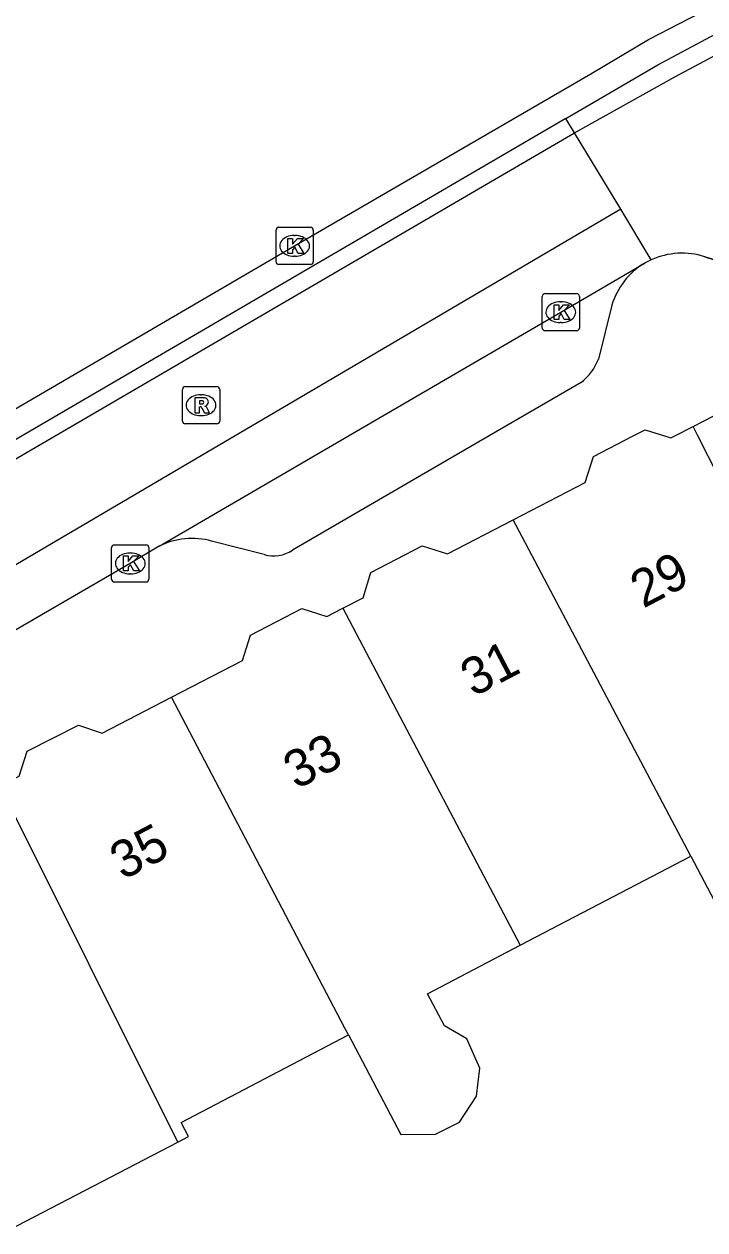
# Model space of a CAD drawing. Extents: x 159265 to 160143, y 383413 to 384319.
# Drawn here: x 159372.85 to 159391.15, y 384228.65 to 384261.07 of the extents above; entities that cross this region are included whole.
import ezdxf

# ---------------------------------------------------------------- set-up
doc = ezdxf.new("R2010")
doc.units = 0
for name, color, linetype in [('IMGEO_Berm_open', 7, 'Continuous'), ('IMGEO_Kolk', 7, 'Continuous'), ('IMGEO_Pand', 7, 'Continuous'), ('IMGEO_Pand_nummerreeks', 7, 'Continuous'), ('IMGEO_Rijbaan_lokaal_gesloten', 7, 'Continuous'), ('IMGEO_Rijbaan_lokaal_open', 7, 'Continuous'), ('IMGEO_Rijbaan_regionaal_gesloten', 7, 'Continuous'), ('IMGEO_Rioolput', 7, 'Continuous'), ('IMGEO_Voetpad_open', 7, 'Continuous')]:
    doc.layers.add(name, color=color, linetype=linetype)

msp = doc.modelspace()

# ---------------------------------------------------------------- linework, layer by layer
at = {"layer": 'IMGEO_Berm_open'}
for points in [[(159387.412, 384258.533), (159389.884, 384259.976), (159423.689, 384278.056), (159423.819, 384278.126), (159423.629, 384278.478)], [(159387.412, 384258.533), (159372.799, 384250), (159361.148, 384243.2), (159355.233, 384239.748), (159348.347, 384235.672), (159346.698, 384234.564), (159345.104, 384233.347), (159343.599, 384232.135)], [(159387.644, 384258.15), (159387.412, 384258.533)]]:
    msp.add_lwpolyline(points, dxfattribs=at)
at = {"layer": 'IMGEO_Kolk'}
for p, q in [((159379.622, 384254.681), (159379.622, 384255.533)), ((159379.697, 384255.607), (159380.549, 384255.607)), ((159380.623, 384255.533), (159380.623, 384254.681)), ((159380.11, 384255.387), (159380.135, 384255.387)), ((159380.549, 384254.607), (159379.697, 384254.607)), ((159380.133, 384254.827), (159380.108, 384254.827)), ((159386.775, 384252.899), (159386.775, 384253.751)), ((159386.85, 384253.825), (159387.702, 384253.825)), ((159387.263, 384253.605), (159387.288, 384253.605)), ((159387.776, 384253.751), (159387.776, 384252.899)), ((159387.286, 384253.045), (159387.261, 384253.045)), ((159387.702, 384252.825), (159386.85, 384252.825)), ((159375.204, 384246.143), (159375.204, 384246.995)), ((159375.279, 384247.069), (159376.131, 384247.069)), ((159375.692, 384246.849), (159375.717, 384246.849)), ((159376.205, 384246.995), (159376.205, 384246.143)), ((159375.715, 384246.289), (159375.69, 384246.289)), ((159376.131, 384246.069), (159375.279, 384246.069))]:
    msp.add_line(p, q, dxfattribs=at)
for points in [[(159379.622, 384254.681), (159379.622, 384255.533)], [(159379.697, 384255.607), (159380.549, 384255.607)], [(159380.623, 384255.533), (159380.623, 384254.681)], [(159379.943, 384255.307), (159380.066, 384255.307), (159380.066, 384255.156), (159380.196, 384255.307), (159380.36, 384255.307), (159380.214, 384255.156), (159380.367, 384254.907), (159380.215, 384254.907), (159380.13, 384255.071), (159380.066, 384255.004), (159380.066, 384254.907), (159379.943, 384254.907), (159379.943, 384255.307)], [(159380.549, 384254.607), (159379.697, 384254.607)], [(159386.775, 384252.899), (159386.775, 384253.751)], [(159386.85, 384253.825), (159387.702, 384253.825)], [(159387.776, 384253.751), (159387.776, 384252.899)], [(159387.096, 384253.525), (159387.219, 384253.525), (159387.219, 384253.374), (159387.349, 384253.525), (159387.513, 384253.525), (159387.367, 384253.374), (159387.52, 384253.125), (159387.368, 384253.125), (159387.283, 384253.289), (159387.219, 384253.222), (159387.219, 384253.125), (159387.096, 384253.125), (159387.096, 384253.525)], [(159387.702, 384252.825), (159386.85, 384252.825)], [(159375.204, 384246.143), (159375.204, 384246.995)], [(159375.279, 384247.069), (159376.131, 384247.069)], [(159375.525, 384246.769), (159375.648, 384246.769), (159375.648, 384246.618), (159375.778, 384246.769), (159375.942, 384246.769), (159375.796, 384246.618), (159375.949, 384246.369), (159375.797, 384246.369), (159375.712, 384246.533), (159375.648, 384246.466), (159375.648, 384246.369), (159375.525, 384246.369), (159375.525, 384246.769)], [(159376.205, 384246.995), (159376.205, 384246.143)], [(159376.131, 384246.069), (159375.279, 384246.069)]]:
    msp.add_lwpolyline(points, dxfattribs=at)
for centre, start, end in [((159379.699, 384255.531), 91.552, 178.448), ((159379.699, 384255.531), 91.552, 178.448), ((159380.547, 384255.531), 1.552, 88.448), ((159380.547, 384255.531), 1.552, 88.448), ((159379.699, 384254.683), 181.552, 268.448), ((159379.699, 384254.683), 181.552, 268.448), ((159380.547, 384254.683), 271.552, 358.448), ((159380.547, 384254.683), 271.552, 358.448), ((159386.852, 384253.749), 91.552, 178.448), ((159386.852, 384253.749), 91.552, 178.448), ((159387.7, 384253.749), 1.552, 88.448), ((159387.7, 384253.749), 1.552, 88.448), ((159386.852, 384252.901), 181.552, 268.448), ((159386.852, 384252.901), 181.552, 268.448), ((159387.7, 384252.901), 271.552, 358.448), ((159387.7, 384252.901), 271.552, 358.448), ((159375.281, 384246.993), 91.552, 178.448), ((159375.281, 384246.993), 91.552, 178.448), ((159376.129, 384246.993), 1.552, 88.448), ((159376.129, 384246.993), 1.552, 88.448), ((159375.281, 384246.145), 181.552, 268.448), ((159375.281, 384246.145), 181.552, 268.448), ((159376.129, 384246.145), 271.552, 358.448), ((159376.129, 384246.145), 271.552, 358.448)]:
    msp.add_arc(centre, 0.0765, start, end, dxfattribs=at)
for centre, major_axis, ratio, start_param, end_param in [((159380.109, 384255.107), (-0.387, 0.002), 0.722429, 4.712389, 7.853982), ((159380.134, 384255.107), (-0.39, 0.002), 0.717154, 1.570796, 4.712389), ((159387.262, 384253.325), (-0.387, 0.002), 0.722429, 4.712389, 7.853982), ((159387.287, 384253.325), (-0.39, 0.002), 0.717154, 1.570796, 4.712389), ((159375.691, 384246.569), (-0.387, 0.002), 0.722429, 4.712389, 7.853982), ((159375.716, 384246.569), (-0.39, 0.002), 0.717154, 1.570796, 4.712389)]:
    msp.add_ellipse(centre, major_axis=major_axis, ratio=ratio, start_param=start_param, end_param=end_param, dxfattribs=at)
at = {"layer": 'IMGEO_Pand'}
for points in [[(159385.995, 384247.742), (159387.934, 384248.749), (159388.151, 384249.44), (159389.225, 384250), (159389.54, 384250.164), (159390.061, 384250), (159390.236, 384249.945), (159390.342, 384250), (159390.833, 384250.255)], [(159390.768, 384238.692), (159393.102, 384234.267), (159397.827, 384236.735), (159395.511, 384241.169), (159393.22, 384245.555), (159390.963, 384250), (159390.833, 384250.255)], [(159381.422, 384245.366), (159381.96, 384245.646), (159382.173, 384246.323), (159383.549, 384247.041), (159384.232, 384246.826), (159385.995, 384247.742)], [(159390.768, 384238.692), (159385.995, 384247.742)], [(159376.81, 384242.971), (159378.719, 384243.962), (159378.934, 384244.639), (159380.317, 384245.355), (159380.988, 384245.141), (159381.422, 384245.366)], [(159381.422, 384245.366), (159386.188, 384236.3)], [(159372.206, 384240.58), (159372.717, 384240.845), (159372.938, 384241.52), (159374.311, 384242.216), (159374.952, 384242.006), (159376.81, 384242.971)], [(159381.571, 384233.888), (159381.476, 384234.067), (159376.81, 384242.971)], [(159376.986, 384231.009), (159372.206, 384240.58)], [(159386.188, 384236.3), (159390.768, 384238.692)], [(159381.571, 384233.888), (159382.976, 384231.207), (159383.906, 384231.223), (159384.556, 384231.544), (159385.013, 384232.245), (159385.104, 384232.992), (159384.751, 384233.784), (159384.146, 384234.13), (159383.692, 384234.996), (159386.188, 384236.3)], [(159376.986, 384231.009), (159377.27, 384231.157), (159377.071, 384231.538), (159381.571, 384233.888)], [(159372.447, 384228.646), (159376.986, 384231.009)]]:
    msp.add_lwpolyline(points, dxfattribs=at)
at = {"layer": 'IMGEO_Rijbaan_lokaal_gesloten'}
for points in [[(159388.891, 384256.097), (159378.525, 384250), (159356.35, 384236.957), (159355.532, 384236.498)], [(159389.708, 384254.733), (159388.891, 384256.097)], [(159376.484, 384247.03), (159381.574, 384250), (159387.275, 384253.326), (159389.54, 384254.653)], [(159389.708, 384254.733), (159389.54, 384254.653)], [(159376.484, 384247.03), (159375.704, 384246.57), (159363.218, 384239.311), (159356.982, 384235.617), (159356.129, 384235.132)]]:
    msp.add_lwpolyline(points, dxfattribs=at)
at = {"layer": 'IMGEO_Rijbaan_lokaal_open'}
for points in [[(159475.396, 384299.461), (159462.736, 384292.692), (159450.164, 384285.967), (159418.184, 384268.831), (159401.228, 384259.783), (159391.541, 384254.692), (159391.148, 384254.814)], [(159387.644, 384258.15), (159390.341, 384259.651), (159423.246, 384277.236), (159427.486, 384279.521), (159430.427, 384281.088)], [(159353.057, 384237.919), (159355.173, 384239.192), (159373.685, 384250), (159387.644, 384258.15)], [(159388.891, 384256.097), (159387.644, 384258.15)]]:
    msp.add_lwpolyline(points, dxfattribs=at)
msp.add_arc((159390.533, 384252.914), 1.997, 72.0533, 114.3857, dxfattribs=at)
at = {"layer": 'IMGEO_Rijbaan_regionaal_gesloten'}
msp.add_lwpolyline([(159360.8, 384243.819), (159363.349, 384245.322), (159371.368, 384250), (159380.122, 384255.107), (159388.083, 384259.739), (159389.631, 384260.66), (159411.634, 384272.028), (159422.254, 384277.734), (159423.629, 384278.478)], dxfattribs=at)
at = {"layer": 'IMGEO_Rioolput'}
for p, q in [((159377.182, 384251.322), (159378.034, 384251.322)), ((159377.107, 384250.396), (159377.107, 384251.248)), ((159377.595, 384251.102), (159377.62, 384251.102)), ((159378.108, 384251.248), (159378.108, 384250.396)), ((159377.618, 384250.542), (159377.593, 384250.542)), ((159378.034, 384250.322), (159377.182, 384250.322))]:
    msp.add_line(p, q, dxfattribs=at)
for points in [[(159377.182, 384251.322), (159378.034, 384251.322)], [(159377.107, 384250.396), (159377.107, 384251.248)], [(159377.696, 384251.02), (159377.444, 384251.022), (159377.444, 384250.622)], [(159378.108, 384251.248), (159378.108, 384250.396)], [(159377.444, 384250.622), (159377.568, 384250.622), (159377.568, 384250.784), (159377.579, 384250.784)], [(159377.622, 384250.941), (159377.568, 384250.941), (159377.568, 384250.86)], [(159377.568, 384250.86), (159377.62, 384250.86)], [(159377.626, 384250.755), (159377.697, 384250.622), (159377.837, 384250.622), (159377.772, 384250.748)], [(159378.034, 384250.322), (159377.182, 384250.322)]]:
    msp.add_lwpolyline(points, dxfattribs=at)
for centre, radius, start, end in [((159377.184, 384251.246), 0.0765, 91.552, 178.448), ((159377.184, 384251.246), 0.0765, 91.552, 178.448), ((159378.032, 384251.246), 0.0765, 1.552, 88.448), ((159378.032, 384251.246), 0.0765, 1.552, 88.448), ((159377.695, 384250.91), 0.109, 350.3612, 89.416), ((159377.578, 384250.731), 0.0533, 26.0293, 88.6989), ((159377.604, 384251.049), 0.19, 274.7715, 282.9687), ((159377.628, 384250.845), 0.0964, 77.0061, 93.1865), ((159377.642, 384250.902), 0.0378, 276.6634, 79.6772), ((159377.693, 384250.91), 0.112, 277.5842, 350.9817), ((159377.677, 384250.695), 0.108, 29.5134, 73.7905), ((159377.184, 384250.398), 0.0765, 181.552, 268.448), ((159377.184, 384250.398), 0.0765, 181.552, 268.448), ((159378.032, 384250.398), 0.0765, 271.552, 358.448), ((159378.032, 384250.398), 0.0765, 271.552, 358.448)]:
    msp.add_arc(centre, radius, start, end, dxfattribs=at)
for centre, major_axis, ratio, start_param, end_param in [((159377.594, 384250.822), (-0.387, 0.002), 0.722429, 4.712389, 7.853982), ((159377.619, 384250.822), (-0.39, 0.002), 0.717154, 1.570796, 4.712389)]:
    msp.add_ellipse(centre, major_axis=major_axis, ratio=ratio, start_param=start_param, end_param=end_param, dxfattribs=at)
at = {"layer": 'IMGEO_Voetpad_open'}
for points in [[(159391.148, 384254.814), (159393.158, 384254.165)], [(159388.647, 384253.51), (159388.288, 384252.058)], [(159387.823, 384251.435), (159385.354, 384250), (159380.061, 384246.923)], [(159390.833, 384250.255), (159391.947, 384250.825)], [(159379.308, 384246.806), (159377.892, 384247.166)]]:
    msp.add_lwpolyline(points, dxfattribs=at)
for centre, radius, start, end in [((159390.572, 384252.927), 2.011, 120.8605, 163.1401), ((159386.867, 384252.633), 1.533, 308.5735, 337.952), ((159377.359, 384245.33), 1.912, 73.8071, 117.2272), ((159379.559, 384247.672), 0.902, 253.8435, 303.8203)]:
    msp.add_arc(centre, radius, start, end, dxfattribs=at)

# ---------------------------------------------------------------- texts
at = {"layer": 'IMGEO_Pand_nummerreeks'}
for s, rotation, p in [('29', 27.5893, (159389.491, 384245.35)), ('31', 27.5893, (159384.929, 384242.966)), ('33', 27.5879, (159380.168, 384240.478)), ('35', 27.5893, (159375.506, 384238.042))]:
    msp.add_text(s, height=1, rotation=rotation, dxfattribs=at).set_placement(p)

doc.saveas('drawing.dxf')
